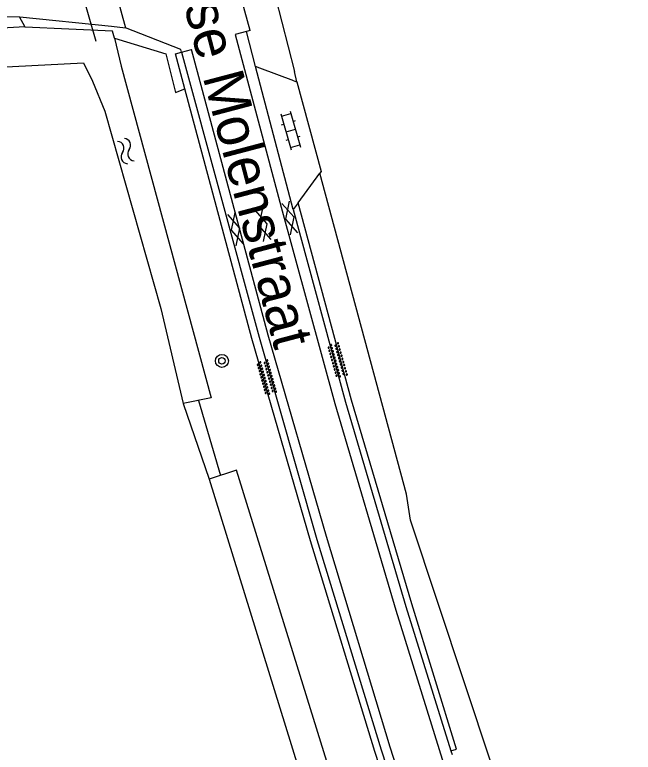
# Model space of a CAD drawing. Extents: x 133000 to 136000, y 400500 to 403500.
# Drawn here: x 135132.93 to 135171.02, y 403211.39 to 403256.79 of the extents above; entities that cross this region are included whole.
import ezdxf

# ---------------------------------------------------------------- set-up
doc = ezdxf.new("R2010")
doc.units = 0
for name, color, linetype in [('gg-afsc-erfafscheiding', 7, 'Continuous'), ('gg-anno-openbare ruimte label', 7, 'Continuous'), ('gg-knt-onverhard', 7, 'Continuous'), ('gg-knt-verharding', 7, 'Continuous'), ('gg-knt-verharding nz', 7, 'Continuous'), ('gg-kntw-bovenkant insteek waterloop', 7, 'Continuous'), ('gg-kwrk-duiker nz buis', 7, 'Continuous'), ('gt-grn-groengrens', 7, 'Continuous'), ('gt-grn-vlakafsluiter', 7, 'Continuous'), ('gt-symb-boom', 7, 'Continuous'), ('gt-symb-gesloten verharding', 7, 'Continuous'), ('gt-symb-klinker verharding', 7, 'Continuous'), ('gt-symb-overige verharding', 7, 'Continuous'), ('gt-symb-watersymbool', 7, 'Continuous'), ('gx-grn-maaiveld', 7, 'Continuous')]:
    doc.layers.add(name, color=color, linetype=linetype)

# ---------------------------------------------------------------- blocks, each defined once
blk = doc.blocks.new('gt0-WA')
at = {"layer": 'gt-symb-watersymbool'}
for centre, start, end in [((-0.323, 0.022), 28.0725, 151.9275), ((0.427, 0.422), 208.0725, 331.9275), ((-0.323, -0.428), 28.0725, 151.9275), ((0.427, -0.028), 208.0725, 331.9275)]:
    blk.add_arc(centre, 0.425, start, end, dxfattribs=at)
blk = doc.blocks.new('gt0-KL1')
at = {"layer": 'gt-symb-klinker verharding'}
for p, q in [((-1.15, 0.3), (1.15, 0.3)), ((-1, -0.3), (-1, 0.3)), ((-0.5, 0.3), (-0.5, 0.45)), ((0, -0.3), (0, 0.3)), ((0.5, 0.3), (0.5, 0.45)), ((1, -0.3), (1, 0.3)), ((-1.15, -0.3), (1.15, -0.3)), ((-0.5, -0.45), (-0.5, -0.3)), ((0.5, -0.45), (0.5, -0.3))]:
    blk.add_line(p, q, dxfattribs=at)
blk = doc.blocks.new('gt0-OVH')
at = {"layer": 'gt-symb-overige verharding'}
for points in [[(-0.972, 0.298), (-0.967, 0.308), (-0.965, 0.319), (-0.966, 0.33), (-0.971, 0.34), (-0.978, 0.348), (-0.988, 0.353), (-0.999, 0.355), (-1.01, 0.354), (-1.02, 0.349), (-1.028, 0.342), (-1.033, 0.332), (-1.035, 0.321), (-1.034, 0.31), (-1.029, 0.3), (-1.022, 0.292), (-1.012, 0.287), (-1.001, 0.285), (-0.99, 0.286), (-0.98, 0.291)], [(-0.872, 0.106), (-0.867, 0.116), (-0.865, 0.126), (-0.866, 0.137), (-0.871, 0.147), (-0.878, 0.156), (-0.888, 0.161), (-0.899, 0.163), (-0.91, 0.162), (-0.92, 0.157), (-0.928, 0.15), (-0.933, 0.14), (-0.935, 0.129), (-0.934, 0.118), (-0.929, 0.108), (-0.922, 0.1), (-0.912, 0.095), (-0.901, 0.092), (-0.89, 0.094), (-0.88, 0.098)], [(-0.772, 0.298), (-0.767, 0.308), (-0.765, 0.319), (-0.766, 0.33), (-0.771, 0.34), (-0.778, 0.348), (-0.788, 0.353), (-0.799, 0.355), (-0.81, 0.354), (-0.82, 0.349), (-0.828, 0.342), (-0.833, 0.332), (-0.835, 0.321), (-0.834, 0.31), (-0.829, 0.3), (-0.822, 0.292), (-0.812, 0.287), (-0.801, 0.285), (-0.79, 0.286), (-0.78, 0.291)], [(-0.672, 0.106), (-0.667, 0.116), (-0.665, 0.126), (-0.666, 0.137), (-0.671, 0.147), (-0.678, 0.156), (-0.688, 0.161), (-0.699, 0.163), (-0.71, 0.162), (-0.72, 0.157), (-0.728, 0.15), (-0.733, 0.14), (-0.735, 0.129), (-0.734, 0.118), (-0.729, 0.108), (-0.722, 0.1), (-0.712, 0.095), (-0.701, 0.092), (-0.69, 0.094), (-0.68, 0.098)], [(-0.572, 0.298), (-0.567, 0.308), (-0.565, 0.319), (-0.566, 0.33), (-0.571, 0.34), (-0.578, 0.348), (-0.588, 0.353), (-0.599, 0.355), (-0.61, 0.354), (-0.62, 0.349), (-0.628, 0.342), (-0.633, 0.332), (-0.635, 0.321), (-0.634, 0.31), (-0.629, 0.3), (-0.622, 0.292), (-0.612, 0.287), (-0.601, 0.285), (-0.59, 0.286), (-0.58, 0.291)], [(-0.472, 0.106), (-0.467, 0.116), (-0.465, 0.126), (-0.466, 0.137), (-0.471, 0.147), (-0.478, 0.156), (-0.488, 0.161), (-0.499, 0.163), (-0.51, 0.162), (-0.52, 0.157), (-0.528, 0.15), (-0.533, 0.14), (-0.535, 0.129), (-0.534, 0.118), (-0.529, 0.108), (-0.522, 0.1), (-0.512, 0.095), (-0.501, 0.092), (-0.49, 0.094), (-0.48, 0.098)], [(-0.372, 0.298), (-0.367, 0.308), (-0.365, 0.319), (-0.366, 0.33), (-0.371, 0.34), (-0.378, 0.348), (-0.388, 0.353), (-0.399, 0.355), (-0.41, 0.354), (-0.42, 0.349), (-0.428, 0.342), (-0.433, 0.332), (-0.435, 0.321), (-0.434, 0.31), (-0.429, 0.3), (-0.422, 0.292), (-0.412, 0.287), (-0.401, 0.285), (-0.39, 0.286), (-0.38, 0.291)], [(-0.272, 0.106), (-0.267, 0.116), (-0.265, 0.126), (-0.266, 0.137), (-0.271, 0.147), (-0.278, 0.156), (-0.288, 0.161), (-0.299, 0.163), (-0.31, 0.162), (-0.32, 0.157), (-0.328, 0.15), (-0.333, 0.14), (-0.335, 0.129), (-0.334, 0.118), (-0.329, 0.108), (-0.322, 0.1), (-0.312, 0.095), (-0.301, 0.092), (-0.29, 0.094), (-0.28, 0.098)], [(-0.172, 0.298), (-0.167, 0.308), (-0.165, 0.319), (-0.166, 0.33), (-0.171, 0.34), (-0.178, 0.348), (-0.188, 0.353), (-0.199, 0.355), (-0.21, 0.354), (-0.22, 0.349), (-0.228, 0.342), (-0.233, 0.332), (-0.235, 0.321), (-0.234, 0.31), (-0.229, 0.3), (-0.222, 0.292), (-0.212, 0.287), (-0.201, 0.285), (-0.19, 0.286), (-0.18, 0.291)], [(-0.072, 0.106), (-0.067, 0.116), (-0.065, 0.126), (-0.066, 0.137), (-0.071, 0.147), (-0.078, 0.156), (-0.088, 0.161), (-0.099, 0.163), (-0.11, 0.162), (-0.12, 0.157), (-0.128, 0.15), (-0.133, 0.14), (-0.135, 0.129), (-0.134, 0.118), (-0.129, 0.108), (-0.122, 0.1), (-0.112, 0.095), (-0.101, 0.092), (-0.09, 0.094), (-0.08, 0.098)], [(0.028, 0.298), (0.033, 0.308), (0.035, 0.319), (0.034, 0.33), (0.029, 0.34), (0.022, 0.348), (0.012, 0.353), (0.001, 0.355), (-0.01, 0.354), (-0.02, 0.349), (-0.028, 0.342), (-0.033, 0.332), (-0.035, 0.321), (-0.034, 0.31), (-0.029, 0.3), (-0.022, 0.292), (-0.012, 0.287), (-0.001, 0.285), (0.01, 0.286), (0.02, 0.291)], [(0.128, 0.106), (0.133, 0.116), (0.135, 0.126), (0.134, 0.137), (0.129, 0.147), (0.122, 0.156), (0.112, 0.161), (0.101, 0.163), (0.09, 0.162), (0.08, 0.157), (0.072, 0.15), (0.067, 0.14), (0.065, 0.129), (0.066, 0.118), (0.071, 0.108), (0.078, 0.1), (0.088, 0.095), (0.099, 0.092), (0.11, 0.094), (0.12, 0.098)], [(0.228, 0.298), (0.233, 0.308), (0.235, 0.319), (0.234, 0.33), (0.229, 0.34), (0.222, 0.348), (0.212, 0.353), (0.201, 0.355), (0.19, 0.354), (0.18, 0.349), (0.172, 0.342), (0.167, 0.332), (0.165, 0.321), (0.166, 0.31), (0.171, 0.3), (0.178, 0.292), (0.188, 0.287), (0.199, 0.285), (0.21, 0.286), (0.22, 0.291)], [(0.328, 0.106), (0.333, 0.116), (0.335, 0.126), (0.334, 0.137), (0.329, 0.147), (0.322, 0.156), (0.312, 0.161), (0.301, 0.163), (0.29, 0.162), (0.28, 0.157), (0.272, 0.15), (0.267, 0.14), (0.265, 0.129), (0.266, 0.118), (0.271, 0.108), (0.278, 0.1), (0.288, 0.095), (0.299, 0.092), (0.31, 0.094), (0.32, 0.098)], [(0.428, 0.298), (0.433, 0.308), (0.435, 0.319), (0.434, 0.33), (0.429, 0.34), (0.422, 0.348), (0.412, 0.353), (0.401, 0.355), (0.39, 0.354), (0.38, 0.349), (0.372, 0.342), (0.367, 0.332), (0.365, 0.321), (0.366, 0.31), (0.371, 0.3), (0.378, 0.292), (0.388, 0.287), (0.399, 0.285), (0.41, 0.286), (0.42, 0.291)], [(0.528, 0.106), (0.533, 0.116), (0.535, 0.126), (0.534, 0.137), (0.529, 0.147), (0.522, 0.156), (0.512, 0.161), (0.501, 0.163), (0.49, 0.162), (0.48, 0.157), (0.472, 0.15), (0.467, 0.14), (0.465, 0.129), (0.466, 0.118), (0.471, 0.108), (0.478, 0.1), (0.488, 0.095), (0.499, 0.092), (0.51, 0.094), (0.52, 0.098)], [(0.628, 0.298), (0.633, 0.308), (0.635, 0.319), (0.634, 0.33), (0.629, 0.34), (0.622, 0.348), (0.612, 0.353), (0.601, 0.355), (0.59, 0.354), (0.58, 0.349), (0.572, 0.342), (0.567, 0.332), (0.565, 0.321), (0.566, 0.31), (0.571, 0.3), (0.578, 0.292), (0.588, 0.287), (0.599, 0.285), (0.61, 0.286), (0.62, 0.291)], [(0.728, 0.106), (0.733, 0.116), (0.735, 0.126), (0.734, 0.137), (0.729, 0.147), (0.722, 0.156), (0.712, 0.161), (0.701, 0.163), (0.69, 0.162), (0.68, 0.157), (0.672, 0.15), (0.667, 0.14), (0.665, 0.129), (0.666, 0.118), (0.671, 0.108), (0.678, 0.1), (0.688, 0.095), (0.699, 0.092), (0.71, 0.094), (0.72, 0.098)], [(0.828, 0.298), (0.833, 0.308), (0.835, 0.319), (0.834, 0.33), (0.829, 0.34), (0.822, 0.348), (0.812, 0.353), (0.801, 0.355), (0.79, 0.354), (0.78, 0.349), (0.772, 0.342), (0.767, 0.332), (0.765, 0.321), (0.766, 0.31), (0.771, 0.3), (0.778, 0.292), (0.788, 0.287), (0.799, 0.285), (0.81, 0.286), (0.82, 0.291)], [(0.928, 0.106), (0.933, 0.116), (0.935, 0.126), (0.934, 0.137), (0.929, 0.147), (0.922, 0.156), (0.912, 0.161), (0.901, 0.163), (0.89, 0.162), (0.88, 0.157), (0.872, 0.15), (0.867, 0.14), (0.865, 0.129), (0.866, 0.118), (0.871, 0.108), (0.878, 0.1), (0.888, 0.095), (0.899, 0.092), (0.91, 0.094), (0.92, 0.098)], [(1.028, 0.298), (1.033, 0.308), (1.035, 0.319), (1.034, 0.33), (1.029, 0.34), (1.022, 0.348), (1.012, 0.353), (1.001, 0.355), (0.99, 0.354), (0.98, 0.349), (0.972, 0.342), (0.967, 0.332), (0.965, 0.321), (0.966, 0.31), (0.971, 0.3), (0.978, 0.292), (0.988, 0.287), (0.999, 0.285), (1.01, 0.286), (1.02, 0.291)], [(-0.972, -0.142), (-0.967, -0.132), (-0.965, -0.121), (-0.966, -0.11), (-0.971, -0.1), (-0.978, -0.092), (-0.988, -0.087), (-0.999, -0.085), (-1.01, -0.086), (-1.02, -0.091), (-1.028, -0.098), (-1.033, -0.108), (-1.035, -0.119), (-1.034, -0.13), (-1.029, -0.14), (-1.022, -0.148), (-1.012, -0.153), (-1.001, -0.155), (-0.99, -0.154), (-0.98, -0.149)], [(-0.872, -0.334), (-0.867, -0.324), (-0.865, -0.314), (-0.866, -0.303), (-0.871, -0.293), (-0.878, -0.284), (-0.888, -0.279), (-0.899, -0.277), (-0.91, -0.278), (-0.92, -0.283), (-0.928, -0.29), (-0.933, -0.3), (-0.935, -0.311), (-0.934, -0.322), (-0.929, -0.332), (-0.922, -0.34), (-0.912, -0.345), (-0.901, -0.348), (-0.89, -0.346), (-0.88, -0.342)], [(-0.772, -0.142), (-0.767, -0.132), (-0.765, -0.121), (-0.766, -0.11), (-0.771, -0.1), (-0.778, -0.092), (-0.788, -0.087), (-0.799, -0.085), (-0.81, -0.086), (-0.82, -0.091), (-0.828, -0.098), (-0.833, -0.108), (-0.835, -0.119), (-0.834, -0.13), (-0.829, -0.14), (-0.822, -0.148), (-0.812, -0.153), (-0.801, -0.155), (-0.79, -0.154), (-0.78, -0.149)], [(-0.672, -0.334), (-0.667, -0.324), (-0.665, -0.314), (-0.666, -0.303), (-0.671, -0.293), (-0.678, -0.284), (-0.688, -0.279), (-0.699, -0.277), (-0.71, -0.278), (-0.72, -0.283), (-0.728, -0.29), (-0.733, -0.3), (-0.735, -0.311), (-0.734, -0.322), (-0.729, -0.332), (-0.722, -0.34), (-0.712, -0.345), (-0.701, -0.348), (-0.69, -0.346), (-0.68, -0.342)], [(-0.572, -0.142), (-0.567, -0.132), (-0.565, -0.121), (-0.566, -0.11), (-0.571, -0.1), (-0.578, -0.092), (-0.588, -0.087), (-0.599, -0.085), (-0.61, -0.086), (-0.62, -0.091), (-0.628, -0.098), (-0.633, -0.108), (-0.635, -0.119), (-0.634, -0.13), (-0.629, -0.14), (-0.622, -0.148), (-0.612, -0.153), (-0.601, -0.155), (-0.59, -0.154), (-0.58, -0.149)], [(-0.472, -0.334), (-0.467, -0.324), (-0.465, -0.314), (-0.466, -0.303), (-0.471, -0.293), (-0.478, -0.284), (-0.488, -0.279), (-0.499, -0.277), (-0.51, -0.278), (-0.52, -0.283), (-0.528, -0.29), (-0.533, -0.3), (-0.535, -0.311), (-0.534, -0.322), (-0.529, -0.332), (-0.522, -0.34), (-0.512, -0.345), (-0.501, -0.348), (-0.49, -0.346), (-0.48, -0.342)], [(-0.372, -0.142), (-0.367, -0.132), (-0.365, -0.121), (-0.366, -0.11), (-0.371, -0.1), (-0.378, -0.092), (-0.388, -0.087), (-0.399, -0.085), (-0.41, -0.086), (-0.42, -0.091), (-0.428, -0.098), (-0.433, -0.108), (-0.435, -0.119), (-0.434, -0.13), (-0.429, -0.14), (-0.422, -0.148), (-0.412, -0.153), (-0.401, -0.155), (-0.39, -0.154), (-0.38, -0.149)], [(-0.272, -0.334), (-0.267, -0.324), (-0.265, -0.314), (-0.266, -0.303), (-0.271, -0.293), (-0.278, -0.284), (-0.288, -0.279), (-0.299, -0.277), (-0.31, -0.278), (-0.32, -0.283), (-0.328, -0.29), (-0.333, -0.3), (-0.335, -0.311), (-0.334, -0.322), (-0.329, -0.332), (-0.322, -0.34), (-0.312, -0.345), (-0.301, -0.348), (-0.29, -0.346), (-0.28, -0.342)], [(-0.172, -0.142), (-0.167, -0.132), (-0.165, -0.121), (-0.166, -0.11), (-0.171, -0.1), (-0.178, -0.092), (-0.188, -0.087), (-0.199, -0.085), (-0.21, -0.086), (-0.22, -0.091), (-0.228, -0.098), (-0.233, -0.108), (-0.235, -0.119), (-0.234, -0.13), (-0.229, -0.14), (-0.222, -0.148), (-0.212, -0.153), (-0.201, -0.155), (-0.19, -0.154), (-0.18, -0.149)], [(-0.072, -0.334), (-0.067, -0.324), (-0.065, -0.314), (-0.066, -0.303), (-0.071, -0.293), (-0.078, -0.284), (-0.088, -0.279), (-0.099, -0.277), (-0.11, -0.278), (-0.12, -0.283), (-0.128, -0.29), (-0.133, -0.3), (-0.135, -0.311), (-0.134, -0.322), (-0.129, -0.332), (-0.122, -0.34), (-0.112, -0.345), (-0.101, -0.348), (-0.09, -0.346), (-0.08, -0.342)], [(0.028, -0.142), (0.033, -0.132), (0.035, -0.121), (0.034, -0.11), (0.029, -0.1), (0.022, -0.092), (0.012, -0.087), (0.001, -0.085), (-0.01, -0.086), (-0.02, -0.091), (-0.028, -0.098), (-0.033, -0.108), (-0.035, -0.119), (-0.034, -0.13), (-0.029, -0.14), (-0.022, -0.148), (-0.012, -0.153), (-0.001, -0.155), (0.01, -0.154), (0.02, -0.149)], [(0.128, -0.334), (0.133, -0.324), (0.135, -0.314), (0.134, -0.303), (0.129, -0.293), (0.122, -0.284), (0.112, -0.279), (0.101, -0.277), (0.09, -0.278), (0.08, -0.283), (0.072, -0.29), (0.067, -0.3), (0.065, -0.311), (0.066, -0.322), (0.071, -0.332), (0.078, -0.34), (0.088, -0.345), (0.099, -0.348), (0.11, -0.346), (0.12, -0.342)], [(0.228, -0.142), (0.233, -0.132), (0.235, -0.121), (0.234, -0.11), (0.229, -0.1), (0.222, -0.092), (0.212, -0.087), (0.201, -0.085), (0.19, -0.086), (0.18, -0.091), (0.172, -0.098), (0.167, -0.108), (0.165, -0.119), (0.166, -0.13), (0.171, -0.14), (0.178, -0.148), (0.188, -0.153), (0.199, -0.155), (0.21, -0.154), (0.22, -0.149)], [(0.328, -0.334), (0.333, -0.324), (0.335, -0.314), (0.334, -0.303), (0.329, -0.293), (0.322, -0.284), (0.312, -0.279), (0.301, -0.277), (0.29, -0.278), (0.28, -0.283), (0.272, -0.29), (0.267, -0.3), (0.265, -0.311), (0.266, -0.322), (0.271, -0.332), (0.278, -0.34), (0.288, -0.345), (0.299, -0.348), (0.31, -0.346), (0.32, -0.342)], [(0.428, -0.142), (0.433, -0.132), (0.435, -0.121), (0.434, -0.11), (0.429, -0.1), (0.422, -0.092), (0.412, -0.087), (0.401, -0.085), (0.39, -0.086), (0.38, -0.091), (0.372, -0.098), (0.367, -0.108), (0.365, -0.119), (0.366, -0.13), (0.371, -0.14), (0.378, -0.148), (0.388, -0.153), (0.399, -0.155), (0.41, -0.154), (0.42, -0.149)], [(0.528, -0.334), (0.533, -0.324), (0.535, -0.314), (0.534, -0.303), (0.529, -0.293), (0.522, -0.284), (0.512, -0.279), (0.501, -0.277), (0.49, -0.278), (0.48, -0.283), (0.472, -0.29), (0.467, -0.3), (0.465, -0.311), (0.466, -0.322), (0.471, -0.332), (0.478, -0.34), (0.488, -0.345), (0.499, -0.348), (0.51, -0.346), (0.52, -0.342)], [(0.628, -0.142), (0.633, -0.132), (0.635, -0.121), (0.634, -0.11), (0.629, -0.1), (0.622, -0.092), (0.612, -0.087), (0.601, -0.085), (0.59, -0.086), (0.58, -0.091), (0.572, -0.098), (0.567, -0.108), (0.565, -0.119), (0.566, -0.13), (0.571, -0.14), (0.578, -0.148), (0.588, -0.153), (0.599, -0.155), (0.61, -0.154), (0.62, -0.149)], [(0.728, -0.334), (0.733, -0.324), (0.735, -0.314), (0.734, -0.303), (0.729, -0.293), (0.722, -0.284), (0.712, -0.279), (0.701, -0.277), (0.69, -0.278), (0.68, -0.283), (0.672, -0.29), (0.667, -0.3), (0.665, -0.311), (0.666, -0.322), (0.671, -0.332), (0.678, -0.34), (0.688, -0.345), (0.699, -0.348), (0.71, -0.346), (0.72, -0.342)], [(0.828, -0.142), (0.833, -0.132), (0.835, -0.121), (0.834, -0.11), (0.829, -0.1), (0.822, -0.092), (0.812, -0.087), (0.801, -0.085), (0.79, -0.086), (0.78, -0.091), (0.772, -0.098), (0.767, -0.108), (0.765, -0.119), (0.766, -0.13), (0.771, -0.14), (0.778, -0.148), (0.788, -0.153), (0.799, -0.155), (0.81, -0.154), (0.82, -0.149)], [(0.928, -0.334), (0.933, -0.324), (0.935, -0.314), (0.934, -0.303), (0.929, -0.293), (0.922, -0.284), (0.912, -0.279), (0.901, -0.277), (0.89, -0.278), (0.88, -0.283), (0.872, -0.29), (0.867, -0.3), (0.865, -0.311), (0.866, -0.322), (0.871, -0.332), (0.878, -0.34), (0.888, -0.345), (0.899, -0.348), (0.91, -0.346), (0.92, -0.342)], [(1.028, -0.142), (1.033, -0.132), (1.035, -0.121), (1.034, -0.11), (1.029, -0.1), (1.022, -0.092), (1.012, -0.087), (1.001, -0.085), (0.99, -0.086), (0.98, -0.091), (0.972, -0.098), (0.967, -0.108), (0.965, -0.119), (0.966, -0.13), (0.971, -0.14), (0.978, -0.148), (0.988, -0.153), (0.999, -0.155), (1.01, -0.154), (1.02, -0.149)]]:
    blk.add_lwpolyline(points, close=True, dxfattribs=at)
blk = doc.blocks.new('gt0-BOOM')
at = {"layer": 'gt-symb-boom'}
for radius in [0.4, 0.2]:
    blk.add_circle((0, 0), radius, dxfattribs=at)
blk = doc.blocks.new('gt0-GESVH1')
at = {"layer": 'gt-symb-gesloten verharding'}
for p, q in [((-0.992, -0.261), (0.008, 0.239)), ((0.008, -0.261), (-0.992, 0.239)), ((0.008, 0.239), (1.008, -0.261)), ((1.008, 0.239), (0.008, -0.261))]:
    blk.add_line(p, q, dxfattribs=at)

msp = doc.modelspace()

# ---------------------------------------------------------------- linework, layer by layer
at = {"layer": 'gg-afsc-erfafscheiding'}
msp.add_lwpolyline([(135162.303, 403210.59), (135157.301, 403225.688), (135157.056, 403227.287), (135151.722, 403247.041)], dxfattribs=at)
at = {"layer": 'gg-knt-onverhard'}
msp.add_line((135138.877, 403256.079), (135139.75, 403255.99), dxfattribs=at)
at = {"layer": 'gg-knt-verharding'}
for p, q in [((135147.415, 403255.822), (135146.942, 403257.605)), ((135143.16, 403254.649), (135139.75, 403255.99)), ((135147.415, 403255.822), (135147.196, 403255.764)), ((135147.763, 403253.606), (135147.196, 403255.764)), ((135143.203, 403254.491), (135143.16, 403254.649)), ((135150.078, 403244.8), (135147.763, 403253.606)), ((135148.029, 403253.507), (135147.763, 403253.606)), ((135150.105, 403252.732), (135148.029, 403253.507)), ((135150.374, 403245.204), (135151.722, 403247.041)), ((135150.374, 403245.204), (135150.078, 403244.8)), ((135159.79, 403211.472), (135159.86, 403211.246))]:
    msp.add_line(p, q, dxfattribs=at)
for points in [[(135143.203, 403254.491), (135147.971, 403236.941), (135151.529, 403224.494), (135155.483, 403211.535), (135159.472, 403199.341), (135163.74, 403186.427), (135168.028, 403174.646), (135171.938, 403164.634), (135178.899, 403147.681), (135184.335, 403134.824), (135189.496, 403122.94), (135194.856, 403111.196)], [(135150.078, 403244.8), (135153.301, 403232.95), (135157.014, 403220.372), (135159.79, 403211.472)], [(135159.79, 403211.472), (135160.137, 403211.58), (135157.383, 403220.52), (135153.662, 403233.068), (135150.374, 403245.204)]]:
    msp.add_lwpolyline(points, dxfattribs=at)
at = {"layer": 'gg-knt-verharding nz'}
for points in [[(135146.501, 403255.58), (135149.335, 403244.951), (135152.629, 403232.866), (135156.399, 403220.128), (135159.359, 403210.636), (135162.649, 403200.306), (135166.332, 403189.329), (135169.666, 403180.205), (135172.68, 403172.054), (135177.615, 403159.462), (135182.644, 403147.203), (135187.997, 403134.362), (135193.441, 403122.215), (135197.805, 403112.612)], [(135195.387, 403111.44), (135190.141, 403123.12), (135184.924, 403135.05), (135179.484, 403147.819), (135174.357, 403160.32), (135168.659, 403174.804), (135164.331, 403186.593), (135159.99, 403199.5), (135156.049, 403211.699), (135152.118, 403224.666), (135148.54, 403237.063), (135143.804, 403254.653)]]:
    msp.add_lwpolyline(points, dxfattribs=at)
at = {"layer": 'gg-kntw-bovenkant insteek waterloop'}
for points in [[(135139.061, 403255.346), (135139.49, 403253.629), (135145.023, 403233.214), (135143.292, 403232.85)], [(135052.528, 403246.322), (135053.731, 403248.758), (135076.58, 403250.35), (135112.48, 403252.569), (135137.162, 403253.833), (135137.714, 403252.695), (135138.478, 403250.86), (135141.921, 403238.709), (135143.292, 403232.85)], [(135160.074, 403180.71), (135161.771, 403181.263), (135159.095, 403189.288), (135152.778, 403208.772), (135146.593, 403228.764), (135144.897, 403228.207)], [(135144.897, 403228.207), (135151.081, 403208.219), (135157.398, 403188.735), (135160.074, 403180.71)]]:
    msp.add_lwpolyline(points, dxfattribs=at)
at = {"layer": 'gg-kwrk-duiker nz buis'}
for p, q in [((135137.947, 403255.149), (135135.793, 403262.51)), ((135144.244, 403233.05), (135145.596, 403228.436))]:
    msp.add_line(p, q, dxfattribs=at)
at = {"layer": 'gt-grn-groengrens'}
msp.add_line((135143.292, 403232.85), (135144.897, 403228.207), dxfattribs=at)
at = {"layer": 'gt-grn-vlakafsluiter'}
for p, q in [((135147.196, 403255.764), (135146.501, 403255.58)), ((135143.203, 403254.491), (135143.804, 403254.653))]:
    msp.add_line(p, q, dxfattribs=at)
at = {"layer": 'gx-grn-maaiveld'}
for p, q in [((135147.292, 403264.496), (135150.157, 403253.3)), ((135138.03, 403262.129), (135139.75, 403255.99)), ((135133.564, 403256.037), (135133.212, 403256.658)), ((135150.305, 403252.657), (135150.157, 403253.3)), ((135150.105, 403252.732), (135150.305, 403252.657))]:
    msp.add_line(p, q, dxfattribs=at)
for points in [[(135051.062, 403250.19), (135055.51, 403252.361), (135125.69, 403256.71), (135133.212, 403256.658)], [(135133.212, 403256.658), (135133.23, 403256.658), (135138.877, 403256.079)], [(135133.564, 403256.037), (135133.54, 403256.038), (135076.14, 403252.66), (135071.662, 403252.366), (135054.937, 403251.434), (135052.21, 403250.502), (135051.85, 403249.769)], [(135139.061, 403255.346), (135138.95, 403255.789), (135133.564, 403256.037)], [(135139.061, 403255.346), (135142.236, 403254.382), (135142.832, 403252.014), (135143.41, 403252.224)], [(135143.41, 403252.224), (135142.83, 403254.391), (135143.203, 403254.491)], [(135150.305, 403252.657), (135151.79, 403247.133), (135151.722, 403247.041)], [(135194.485, 403111.016), (135189.121, 403122.856), (135183.955, 403134.663), (135178.508, 403147.57), (135171.577, 403164.512), (135167.692, 403174.466), (135163.368, 403186.367), (135159.093, 403199.216), (135155.099, 403211.435), (135151.135, 403224.409), (135147.522, 403236.869), (135143.41, 403252.224)]]:
    msp.add_lwpolyline(points, dxfattribs=at)

# ---------------------------------------------------------------- block references
at = {"layer": 'gt-symb-boom'}
msp.add_blockref('gt0-BOOM', (135145.686, 403235.483), dxfattribs=at)
at = {"layer": 'gt-symb-gesloten verharding', "rotation": -75.1718914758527}
for p in [(135149.875, 403244.29), (135148.227, 403243.864), (135146.527, 403243.599)]:
    msp.add_blockref('gt0-GESVH1', p, dxfattribs=at)
at = {"layer": 'gt-symb-klinker verharding', "rotation": -73.92082762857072}
msp.add_blockref('gt0-KL1', (135149.927, 403249.667), dxfattribs=at)
at = {"layer": 'gt-symb-overige verharding', "rotation": -74.28274755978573}
for p in [(135152.798, 403235.521), (135148.44, 403234.458)]:
    msp.add_blockref('gt0-OVH', p, dxfattribs=at)
at = {"layer": 'gt-symb-watersymbool', "rotation": 113.5145566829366}
msp.add_blockref('gt0-WA', (135139.787, 403248.351), dxfattribs=at)

# ---------------------------------------------------------------- texts
at = {"layer": 'gg-anno-openbare ruimte label'}
msp.add_text('Loonse Molenstraat', height=2.5, rotation=284.8, dxfattribs=at).set_placement((135141.451, 403264.488))

doc.saveas('drawing.dxf')
